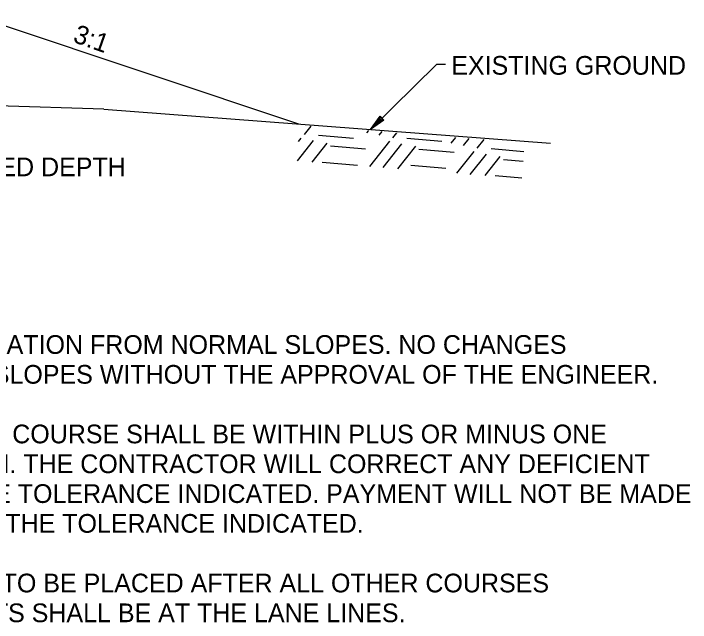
# Model space of a CAD drawing. Extents: x 1734743 to 1735935, y 759845 to 763831.
# Drawn here: x 1735866.65 to 1735910.1, y 763187.14 to 763226.19 of the extents above; entities that cross this region are included whole.
import ezdxf

# ---------------------------------------------------------------- set-up
doc = ezdxf.new("R2010")
doc.units = 0
doc.layers.add('1', color=7, linetype='Continuous')
doc.layers.add('19', color=7, linetype='Continuous')

msp = doc.modelspace()

# ---------------------------------------------------------------- linework, layer by layer
at = {"layer": '19'}
for p, q in [((1735884.958, 763219.103), (1735863.701, 763226.189)), ((1735872.447, 763220.061), (1735852.619, 763220.692)), ((1735889.552, 763218.752), (1735890.173, 763219.618)), ((1735890.173, 763219.618), (1735890.427, 763219.356)), ((1735890.427, 763219.356), (1735889.552, 763218.752)), ((1735889.736, 763218.962), (1735890.234, 763219.548)), ((1735890.366, 763219.417), (1735889.771, 763218.927)), ((1735885.323, 763218.424), (1735885.759, 763218.972)), ((1735886.213, 763218.392), (1735888.467, 763218.198)), ((1735889.33, 763218.54), (1735889.446, 763218.685)), ((1735890.118, 763218.385), (1735890.303, 763218.618)), ((1735890.998, 763218.224), (1735891.252, 763218.544)), ((1735884.872, 763216.74), (1735885.907, 763218.044)), ((1735884.947, 763217.981), (1735885.119, 763218.198)), ((1735885.821, 763216.666), (1735886.787, 763217.882)), ((1735889.508, 763216.379), (1735890.794, 763217.998)), ((1735890.366, 763216.312), (1735891.582, 763217.843)), ((1735891.888, 763218.192), (1735894.142, 763217.998)), ((1735894.746, 763217.876), (1735895.042, 763218.249)), ((1735895.533, 763217.722), (1735895.899, 763218.182)), ((1735896.413, 763217.56), (1735896.849, 763218.108)), ((1735886.996, 763217.698), (1735889.25, 763217.504)), ((1735891.315, 763216.238), (1735892.462, 763217.682)), ((1735892.671, 763217.498), (1735894.924, 763217.304)), ((1735897.304, 763217.528), (1735899.402, 763217.347)), ((1735895.105, 763215.943), (1735896.21, 763217.334)), ((1735895.962, 763215.876), (1735896.998, 763217.18)), ((1735896.912, 763215.802), (1735897.878, 763217.018)), ((1735886.469, 763216.66), (1735888.722, 763216.466)), ((1735898.086, 763216.834), (1735899.353, 763216.725)), ((1735892.144, 763216.46), (1735894.397, 763216.266)), ((1735897.559, 763215.796), (1735899.269, 763215.649))]:
    msp.add_line(p, q, dxfattribs=at)
for points in [[(1735894.376, 763222.928), (1735893.807, 763222.928), (1735889.552, 763218.752)], [(1735872.447, 763220.061), (1735901.112, 763217.867)]]:
    msp.add_lwpolyline(points, dxfattribs=at)

# ---------------------------------------------------------------- texts
at = {"layer": '1'}
for s, p in [('REFER TO CROSS SECTIONS FOR DEVIATION FROM NORMAL SLOPES. NO CHANGES', (1735835.271, 763204.364)), ('SHALL BE MADE FROM THE PLANNED SLOPES WITHOUT THE APPROVAL OF THE ENGINEER.', (1735835.271, 763202.452)), ('THE THICKNESS OF AGGREGATE BASE COURSE SHALL BE WITHIN PLUS OR MINUS ONE', (1735835.271, 763198.628)), ('INCH OF THE PLAN THICKNESS SHOWN. THE CONTRACTOR WILL CORRECT ANY DEFICIENT', (1735835.271, 763196.716)), ('THICKNESS THAT DOES NOT MEET THE TOLERANCE INDICATED. PAYMENT WILL NOT BE MADE', (1735835.271, 763194.804)), ('FOR MATERIAL PLACED IN EXCESS OF THE TOLERANCE INDICATED.', (1735835.271, 763192.893)), ('THE FINAL 2" OF SURFACE COURSE IS TO BE PLACED AFTER ALL OTHER COURSES', (1735835.271, 763189.069)), ('HAVE BEEN LAID. LONGITUDINAL JOINTS SHALL BE AT THE LANE LINES.', (1735835.271, 763187.157))]:
    msp.add_text(s, height=1.2, dxfattribs=at).set_placement(p)
at = {"layer": '19'}
for s, rotation, p in [('3:1', 340.4943, (1735870.407, 763224.386)), ('(CLASS 7) - VAR. COMPACTED DEPTH', 360, (1735844.433, 763215.756))]:
    msp.add_text(s, height=1.2, rotation=rotation, dxfattribs=at).set_placement(p)
msp.add_text('EXISTING GROUND', height=1.2, dxfattribs=at).set_placement((1735894.744, 763222.266))

doc.saveas('drawing.dxf')
